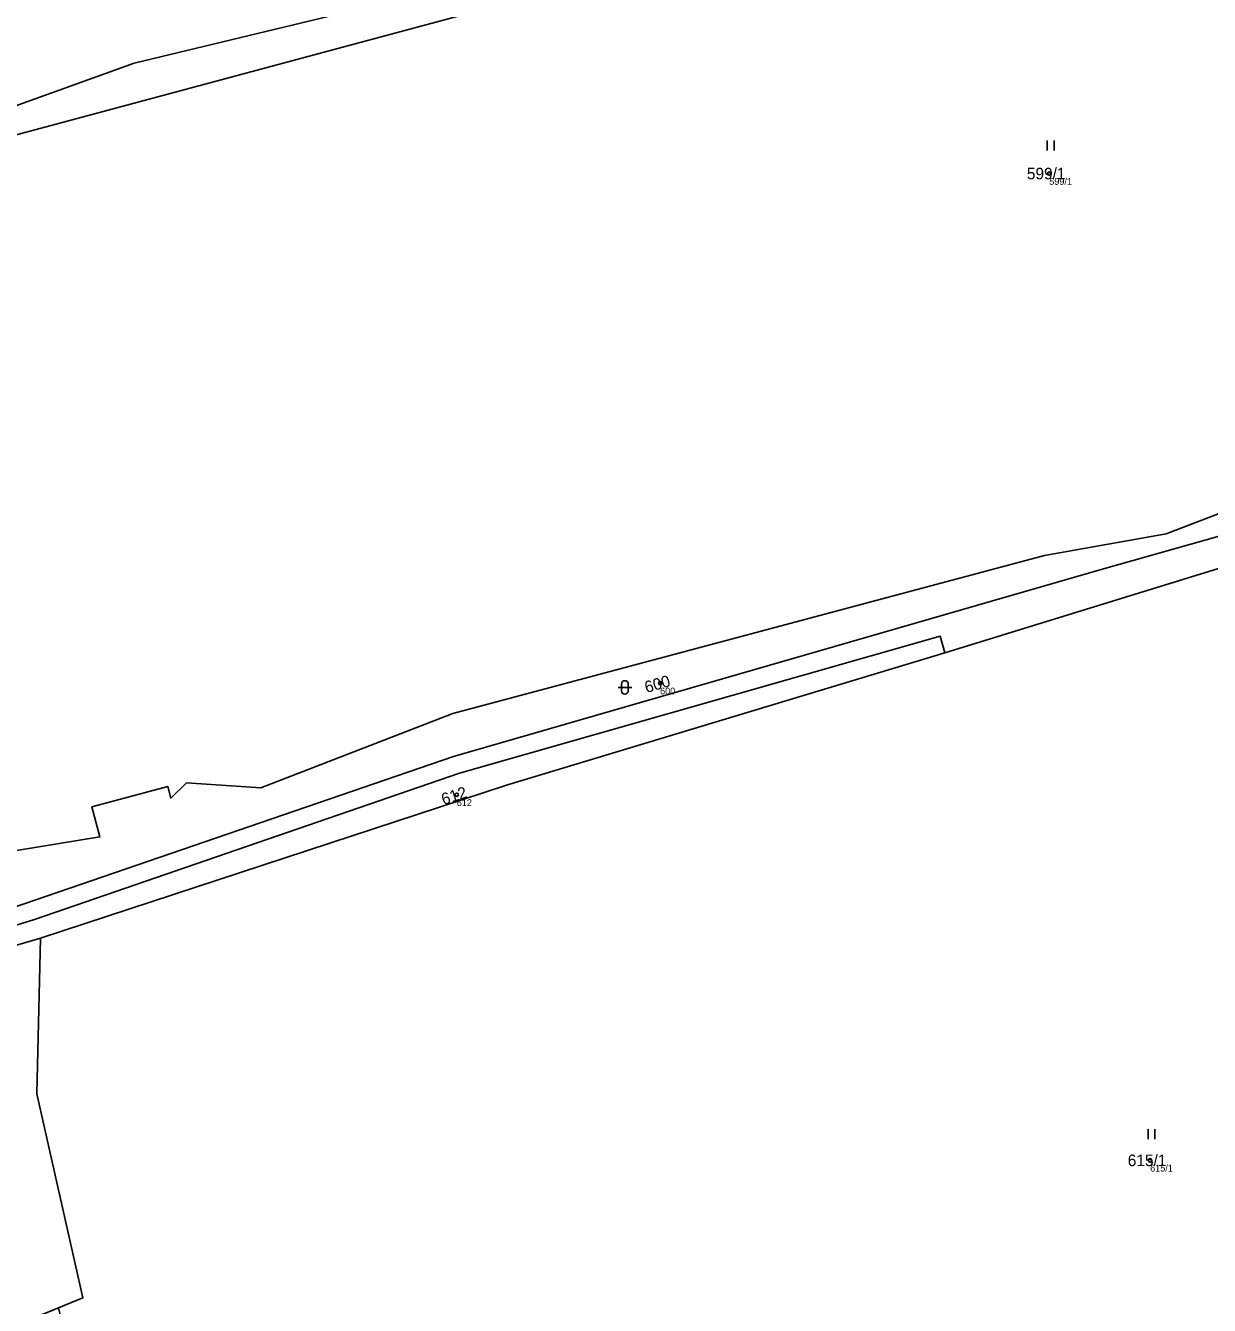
# Model space of a CAD drawing. Extents: x -554500 to -548272, y -1079733 to -1073730.
# Drawn here: x -553463.7 to -553289.5, y -1076418.7 to -1076230.3 of the extents above; entities that cross this region are included whole.
import ezdxf

# ---------------------------------------------------------------- set-up
doc = ezdxf.new("R2010")
doc.units = 0
for name, color, linetype in [('Definiční body', 7, 'Continuous'), ('Hranice parcel', 7, 'Continuous'), ('Parcelní čísla', 7, 'Continuous'), ('Polygon parcely', 7, 'Continuous'), ('Značky kultur', 7, 'Continuous')]:
    doc.layers.add(name, color=color, linetype=linetype)

msp = doc.modelspace()

# ---------------------------------------------------------------- linework, layer by layer
at = {"layer": 'Definiční body'}
for centre in [(-553313.06, -1076252.03994), (-553370.34, -1076327.05994), (-553400.26, -1076343.48994), (-553298.21, -1076397.29994)]:
    msp.add_circle(centre, 0.25, dxfattribs=at)
at = {"layer": 'Hranice parcel'}
for points in [[(-553192.34, -1076153.61), (-553234.53, -1076172.39), (-553265.17, -1076184.53), (-553306.2, -1076199.03), (-553341.51, -1076209.72), (-553370.28, -1076220.81), (-553470.81, -1076247.85), (-553481.88, -1076252.19)], [(-553523.26, -1076259.26), (-553493.27, -1076252.2), (-553447.72, -1076235.81), (-553416.52, -1076228.3)], [(-553465.63, -1076360.12), (-553400.75, -1076337.87), (-553305.08, -1076310.23), (-553253.64, -1076295.72), (-553233.25, -1076290.9), (-553194.12, -1076274.42), (-553178.79, -1076263.74), (-553172.52, -1076253.96)], [(-553465.35, -1076351.76), (-553452.78, -1076349.7), (-553453.97, -1076345.27), (-553442.81, -1076342.26), (-553442.35, -1076343.97), (-553440.02, -1076341.73), (-553429.08, -1076342.46), (-553400.83, -1076331.52), (-553313.75, -1076308.26), (-553295.84, -1076305.09), (-553270.78, -1076295.45), (-553225.61, -1076285.33), (-553209.55, -1076277.85), (-553181.91, -1076263.42), (-553172.52, -1076253.96)], [(-553191.69, -1076277.75), (-553231.01, -1076294.08), (-553276.52, -1076306.61), (-553328.41, -1076322.57)], [(-553328.41, -1076322.57), (-553329.11, -1076320.14), (-553399.84, -1076340.33), (-553462.42, -1076361.87), (-553496.6, -1076372.46)], [(-553461.51, -1076364.6), (-553392.96, -1076342.06), (-553328.41, -1076322.57)], [(-553461.51, -1076364.6), (-553485.69, -1076371.68), (-553486.73, -1076383.91)], [(-553458.9, -1076418.99), (-553455.31, -1076417.56), (-553462.09, -1076387.49), (-553461.51, -1076364.6)]]:
    msp.add_lwpolyline(points, dxfattribs=at)
at = {"layer": 'Polygon parcely'}
for points in [[(-553447.72, -1076235.81), (-553416.52, -1076228.3), (-553506.31, -1076103.2), (-553523.83, -1076076.58), (-553528.4, -1076064.05), (-553540.03, -1076062.78), (-553538.46, -1076191.18), (-553525.82, -1076259.86), (-553523.26, -1076259.26), (-553493.27, -1076252.2)], [(-553233.25, -1076290.9), (-553194.12, -1076274.42), (-553178.79, -1076263.74), (-553172.52, -1076253.96), (-553181.91, -1076263.42), (-553209.55, -1076277.85), (-553225.61, -1076285.33), (-553270.78, -1076295.45), (-553295.84, -1076305.09), (-553313.75, -1076308.26), (-553400.83, -1076331.52), (-553429.08, -1076342.46), (-553440.02, -1076341.73), (-553442.35, -1076343.97), (-553442.81, -1076342.26), (-553453.97, -1076345.27), (-553452.78, -1076349.7), (-553465.35, -1076351.76), (-553467.04, -1076355.87), (-553465.63, -1076360.12), (-553400.75, -1076337.87), (-553305.08, -1076310.23), (-553253.64, -1076295.72)], [(-553496.6, -1076372.46), (-553488.43, -1076380.02), (-553486.73, -1076383.91), (-553485.69, -1076371.68), (-553461.51, -1076364.6), (-553392.96, -1076342.06), (-553328.41, -1076322.57), (-553329.11, -1076320.14), (-553399.84, -1076340.33), (-553462.42, -1076361.87)], [(-553462.09, -1076387.49), (-553461.51, -1076364.6), (-553485.69, -1076371.68), (-553486.73, -1076383.91), (-553473.83, -1076425.13), (-553458.9, -1076418.99), (-553455.31, -1076417.56)]]:
    msp.add_lwpolyline(points, close=True, dxfattribs=at)
for points in [[(-553261.77, -1076176.99), (-553328.38, -1076201.9), (-553345.23, -1076206.92), (-553355.43, -1076210.16), (-553373.61, -1076218.02), (-553389.24, -1076221.89), (-553406.03, -1076225.78), (-553416.52, -1076228.3), (-553447.72, -1076235.81), (-553493.27, -1076252.2), (-553523.26, -1076259.26), (-553522.48, -1076263.07), (-553488.13, -1076255.08), (-553481.88, -1076252.19), (-553470.81, -1076247.85), (-553370.28, -1076220.81), (-553341.51, -1076209.72), (-553306.2, -1076199.03), (-553265.17, -1076184.53)], [(-553265.17, -1076184.53), (-553306.2, -1076199.03), (-553341.51, -1076209.72), (-553370.28, -1076220.81), (-553470.81, -1076247.85), (-553481.88, -1076252.19), (-553485.71, -1076271.7), (-553486.59, -1076309.43), (-553480, -1076337.85), (-553474.64, -1076350.25), (-553465.35, -1076351.76), (-553452.78, -1076349.7), (-553453.97, -1076345.27), (-553442.81, -1076342.26), (-553442.35, -1076343.97), (-553440.02, -1076341.73), (-553429.08, -1076342.46), (-553400.83, -1076331.52), (-553313.75, -1076308.26), (-553295.84, -1076305.09), (-553270.78, -1076295.45)], [(-553253.64, -1076295.72), (-553305.08, -1076310.23), (-553400.75, -1076337.87), (-553465.63, -1076360.12), (-553490.98, -1076366.84), (-553500.07, -1076369.25), (-553496.6, -1076372.46), (-553462.42, -1076361.87), (-553399.84, -1076340.33), (-553329.11, -1076320.14), (-553328.41, -1076322.57), (-553276.52, -1076306.61)], [(-553276.52, -1076306.61), (-553328.41, -1076322.57), (-553392.96, -1076342.06), (-553461.51, -1076364.6), (-553462.09, -1076387.49), (-553455.31, -1076417.56), (-553458.9, -1076418.99), (-553447.23, -1076466.34), (-553403.2, -1076452.93), (-553395.67, -1076440.83), (-553386.18, -1076438.28), (-553356.64, -1076451.71), (-553361.45, -1076467.3), (-553350.22, -1076492.81), (-553338.92, -1076510.98), (-553318.71, -1076531.44), (-553310.59, -1076531.4), (-553304.83, -1076539.54), (-553289.92, -1076544.2), (-553277.42, -1076541.38)]]:
    msp.add_lwpolyline(points, dxfattribs=at)
at = {"layer": 'Značky kultur'}
for p, q in [((-553313.361, -1076248.66), (-553313.361, -1076247.16)), ((-553312.36, -1076248.66), (-553312.36, -1076247.16)), ((-553376.021, -1076327.191), (-553376.021, -1076328.192)), ((-553375.019, -1076328.192), (-553375.019, -1076327.191)), ((-553376.521, -1076327.691), (-553374.519, -1076327.691)), ((-553298.521, -1076394.2), (-553298.521, -1076392.7)), ((-553297.52, -1076394.2), (-553297.52, -1076392.7))]:
    msp.add_line(p, q, dxfattribs=at)
for centre, start, end in [((-553375.52, -1076327.1909), 0, 180), ((-553375.52, -1076328.1909), 180, 359.9878861)]:
    msp.add_arc(centre, 0.5, start, end, dxfattribs=at)

# ---------------------------------------------------------------- texts
at = {"layer": 'Definiční body'}
for s, p in [('599/1', (-553313.06, -1076253.696)), ('600', (-553370.34, -1076328.716)), ('612', (-553400.26, -1076345.146)), ('615/1', (-553298.21, -1076398.956))]:
    msp.add_text(s, height=0.999996, dxfattribs=at).set_placement(p)
at = {"layer": 'Parcelní čísla'}
for s, p in [('599/1', (-553316.358, -1076252.89)), ('615/1', (-553301.508, -1076398.15))]:
    msp.add_text(s, height=1.699998, dxfattribs=at).set_placement(p)
for s, rotation, p in [('600', 16, (-553372.34, -1076328.517)), ('612', 18, (-553402.208, -1076345.016))]:
    msp.add_text(s, height=1.699998, rotation=rotation, dxfattribs=at).set_placement(p)

doc.saveas('drawing.dxf')
